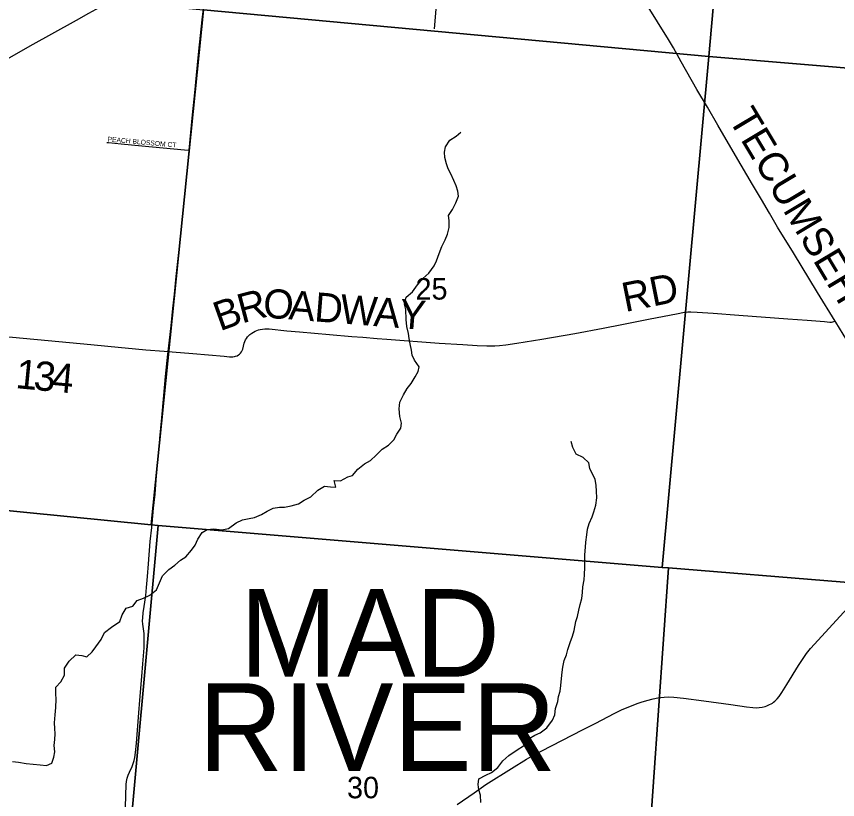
# Model space of a CAD drawing. Extents: x 1410790 to 1770854, y 566777 to 831614.
# Drawn here: x 1568982 to 1577422, y 681991 to 690045 of the extents above; entities that cross this region are included whole.
import ezdxf

# ---------------------------------------------------------------- set-up
doc = ezdxf.new("R2010")
doc.units = 0
for name, color, linetype in [('GM_X_County_Road', 7, 'Continuous'), ('GM_X_County_Road_Text', 7, 'Continuous'), ('GM_X_Minor_River', 7, 'Continuous'), ('GM_X_Section', 7, 'Continuous'), ('GM_X_Section_Text', 7, 'Continuous'), ('GM_X_Township_Road', 7, 'Continuous'), ('GM_X_Township_Road_Text', 7, 'Continuous'), ('GM_X_Township_Subdivision', 7, 'Continuous'), ('GM_X_Township_Subdivision_Text', 7, 'Continuous'), ('GM_X_Township_Text', 7, 'Continuous')]:
    doc.layers.add(name, color=color, linetype=linetype)

msp = doc.modelspace()

# ---------------------------------------------------------------- linework, layer by layer
at = {"layer": 'GM_X_County_Road'}
for points in [[(1577398.1, 686911.4), (1577216.4, 687207), (1576967.8, 687612.6), (1576805.6, 687878.7), (1576722.7, 688020.2), (1576639.7, 688161.8), (1576546.4, 688316.3), (1576371.6, 688613.1), (1576192.3, 688926.4), (1576084.4, 689110.4), (1575976.9, 689294.6), (1575813.4, 689579), (1575734.1, 689722.4), (1575684.6, 689807.6), (1575572.4, 689989.1), (1575458.8, 690169.7), (1575267, 690475.2), (1575143.9, 690669.2), (1575004.5, 690891.5), (1574865.3, 691114), (1574681.8, 691405.4), (1574551.4, 691614.1), (1574475.2, 691736.7)], [(1567625, 688858.7), (1567850, 688998.4), (1567989.6, 689084.7), (1568144.1, 689178.1), (1568299.5, 689269.7), (1568440.6, 689353.3), (1568700.9, 689505.4), (1568790.4, 689555.6), (1569124.2, 689743.2), (1569597.6, 690005), (1569726.3, 690076.7), (1570329, 690412.1), (1570659.2, 690597.4), (1570972.5, 690771), (1570986.3, 690778.7)], [(1578260.2, 684682.8), (1578250.9, 684732.1), (1578247, 684754.5), (1578241.9, 684786), (1578237.6, 684819.2), (1578212.9, 685064), (1578193.9, 685259.9), (1578178.9, 685406.9), (1578167.5, 685488.4), (1578158.3, 685537), (1578145.6, 685584.9), (1578137.2, 685611.7), (1578129.3, 685631.8), (1578116.2, 685662.1), (1578094.1, 685706.4), (1578031.1, 685821.7), (1577976.1, 685922.2), (1577810.9, 686224.3), (1577737.9, 686352.7), (1577687.8, 686437.5), (1577601.8, 686577.3), (1577516.3, 686717.3), (1577405.6, 686899.5), (1577398.1, 686911.4)], [(1573510.7, 681939.8), (1573685.4, 682062.1), (1573807.6, 682145), (1574071.4, 682311), (1574224.8, 682406.1), (1574296, 682447.2), (1574382.7, 682493.8), (1574587.2, 682598.2), (1574805.6, 682711.2), (1574936.9, 682778.8), (1575126.3, 682876.7), (1575200.2, 682912.6), (1575260.5, 682939.1), (1575319.4, 682962.8), (1575360.5, 682978.3), (1575401.5, 682992.4), (1575462, 683009.7), (1575525.6, 683026.5), (1575573.9, 683037.2), (1575606.6, 683042.4), (1575639.6, 683045.4), (1575689.1, 683046.3), (1575738.6, 683043.9), (1575836.6, 683033.7), (1576048.2, 683007.1), (1576324.1, 682968.9), (1576486.5, 682946), (1576551.4, 682938), (1576583.8, 682936), (1576616.1, 682936.8), (1576648, 682941), (1576679.3, 682948.7), (1576694.4, 682954.1), (1576723.8, 682967.5), (1576737.9, 682975.2), (1576751.5, 682983.8), (1576764.5, 682993.2), (1576776.8, 683003.5), (1576799.4, 683026.4), (1576820.1, 683051.4), (1576848.3, 683091.3), (1576901, 683174.2), (1577021.2, 683369.9), (1577074.2, 683453), (1577103.1, 683493.1), (1577145.3, 683543.7), (1577222.2, 683629.2), (1577521.7, 683955.4)]]:
    msp.add_lwpolyline(points, dxfattribs=at)
at = {"layer": 'GM_X_Minor_River'}
for points in [[(1572916.4, 686010.8), (1572921.3, 686079.6), (1572960.3, 686153.3), (1572999.2, 686219), (1573040, 686270.7), (1573080.9, 686340.3), (1573109.7, 686392.1), (1573120.3, 686442.1), (1573073, 686508.8), (1573049.6, 686561.2), (1573042.2, 686611.4), (1573028.9, 686677.7), (1573019.6, 686731.9), (1573012.2, 686784.2), (1572993, 686856.5), (1572987.9, 686926.8), (1572985.2, 687031), (1572969.8, 687085.3), (1572988.7, 687157.3), (1573053.6, 687212.7), (1573104.6, 687286.2), (1573159.6, 687349.7), (1573220.4, 687405.2), (1573275.5, 687478.7), (1573300.2, 687532.5), (1573327.2, 687606.4), (1573354.1, 687678.2), (1573387.1, 687748), (1573411.9, 687805.8), (1573430.8, 687873.8), (1573429.6, 687945.9), (1573422.3, 687998.1), (1573463.1, 688057.8), (1573498.1, 688129.6), (1573527, 688197.4), (1573519.6, 688247.6), (1573500.2, 688303.9), (1573478.8, 688356.3), (1573447.6, 688426.8), (1573418.1, 688477.3), (1573400.7, 688527.6), (1573385.5, 688593.9), (1573380.1, 688648.1), (1573390.8, 688702.1), (1573435.8, 688773.8), (1573500.5, 688815.1), (1573551.1, 688854.6)], [(1568941.6, 682383.2), (1569001.4, 682376.5), (1569083.1, 682363.4), (1569152.8, 682354.6), (1569224.6, 682347.7), (1569290.3, 682340.9), (1569346.5, 682366.2), (1569367.3, 682428), (1569377.9, 682483.8), (1569370.7, 682547.9), (1569377.5, 682609.9), (1569380.2, 682665.9), (1569374.9, 682721.9), (1569371.6, 682780), (1569378.6, 682863.9), (1569385.5, 682937.9), (1569388.6, 683023.9), (1569385.3, 683077.9), (1569386.1, 683147.9), (1569438.7, 683203.3), (1569475.5, 683270.9), (1569474.4, 683342.9), (1569525.2, 683416.3), (1569591.8, 683481.5), (1569653.6, 683472.7), (1569705.3, 683458.1), (1569761.8, 683509.4), (1569798.4, 683563), (1569851.2, 683636.3), (1569888, 683707.9), (1569958.6, 683765.1), (1570043.1, 683824), (1570069.9, 683889.7), (1570108.6, 683959.3), (1570178.7, 683980.4), (1570221.4, 684037.9), (1570287.5, 684063.1), (1570353.8, 684094.3), (1570420.3, 684149.5), (1570451.1, 684221.2), (1570483.9, 684290.8), (1570546.6, 684356), (1570611.1, 684403.2), (1570669.5, 684452.5), (1570721.9, 684487.9), (1570782.6, 684557.2), (1570817.2, 684608.8), (1570847.9, 684670.4), (1570890.6, 684737.9), (1570940.9, 684767.3), (1571010.8, 684774.5), (1571094.5, 684765.4), (1571162.5, 684780.6), (1571239.1, 684837.7), (1571305.3, 684868.9), (1571375.3, 684882), (1571429.4, 684893.4), (1571499.6, 684922.5), (1571557.9, 684955.8), (1571620.1, 684987.1), (1571686.1, 684998.3), (1571738, 684999.6), (1571804, 685010.8), (1571880.1, 685033.9), (1571940.5, 685071.2), (1572006.7, 685104.4), (1572081.4, 685173.5), (1572147.8, 685214.7), (1572211.6, 685207.9), (1572265.4, 685205.3), (1572246.3, 685273.5), (1572314.1, 685268.7), (1572386.5, 685311.8), (1572436.5, 685323.2), (1572491.2, 685388.6), (1572559.7, 685443.8), (1572620, 685477), (1572680.6, 685534.3), (1572741.2, 685595.6), (1572805.6, 685634.8), (1572862.2, 685692.1), (1572892.8, 685749.8), (1572931.5, 685809.3), (1572938.1, 685863.3), (1572923, 685931.5), (1572916.4, 686010.8)], [(1574634.9, 683479.9), (1574649.6, 683535.7), (1574674.4, 683605.4), (1574697.2, 683673.2), (1574713.8, 683729), (1574732.9, 683822.8), (1574747.6, 683874.6), (1574762.3, 683938.5), (1574777, 683998.3), (1574791.8, 684060.1), (1574800.5, 684122.1), (1574803.2, 684180), (1574818.1, 684249.9), (1574820.7, 684305.9), (1574823.6, 684377.8), (1574825.2, 684507.9), (1574830.2, 684587.8), (1574832.8, 684639.8), (1574843.7, 684713.7), (1574852.4, 684771.6), (1574867.2, 684831.5), (1574897.9, 684899.1), (1574916.5, 684950.9), (1574937.3, 685018.7), (1574946.2, 685092.6), (1574943.1, 685162.7), (1574941.8, 685222.7), (1574930.7, 685286.8), (1574903.3, 685337.2), (1574876.1, 685397.5), (1574866.9, 685453.7), (1574805.7, 685510.4), (1574736.3, 685543.3), (1574699.2, 685611.8), (1574684, 685674)], [(1573756, 681960.1), (1573750.9, 682036.2), (1573733.7, 682092.4), (1573726.4, 682146.5), (1573735.1, 682204.4), (1573805.4, 682241.6), (1573865.6, 682270.8), (1573930.1, 682322.1), (1573980.8, 682389.5), (1574041.4, 682444.8), (1574119.8, 682495.8), (1574202.3, 682550.8), (1574253.1, 682620.2), (1574309.4, 682653.6), (1574365.6, 682678.9), (1574432.1, 682730.1), (1574492.9, 682807.4), (1574515.5, 682863.1), (1574524.3, 682927), (1574545.2, 682998.8), (1574551.8, 683050.7), (1574570.4, 683106.5), (1574579.1, 683164.4), (1574584, 683236.4), (1574590.8, 683300.3), (1574597.4, 683354.3), (1574612.2, 683422.1), (1574634.9, 683479.9)]]:
    msp.add_lwpolyline(points, dxfattribs=at)
at = {"layer": 'GM_X_Section'}
for points in [[(1571502.9, 695403.2), (1576570.4, 694950.7), (1576099.9, 689633.4), (1570902.9, 690112)], [(1576570.4, 694950.7), (1581992.1, 694512.5), (1581423.5, 689188.8), (1576099.9, 689633.4)], [(1565558.1, 690607), (1570902.9, 690112), (1570366.9, 684817.2), (1565148.5, 685333.7), (1565032.7, 685345.6)], [(1570902.9, 690112), (1576099.9, 689633.4), (1575620.6, 684378.1), (1570438.7, 684810.1), (1570366.9, 684817.2)], [(1576099.9, 689633.4), (1581423.5, 689188.8), (1580978.3, 683941.3), (1575682.5, 684375.1), (1575620.6, 684378.1)], [(1570366.9, 684817.2), (1570438.7, 684810.1), (1569973.9, 679696.7), (1564673.5, 680210.6), (1565148.5, 685333.7)], [(1570438.7, 684810.1), (1575620.6, 684378.1), (1575682.5, 684375.1), (1575325.2, 679240), (1569973.9, 679696.7)], [(1575682.5, 684375.1), (1580978.3, 683941.3), (1581096.1, 683931.5), (1580713.2, 678818.7), (1575325.2, 679240)]]:
    msp.add_lwpolyline(points, close=True, dxfattribs=at)
at = {"layer": 'GM_X_Township_Road'}
for points in [[(1570757.3, 688669.5), (1570793.1, 689032.3), (1570816.5, 689260.7), (1570831.4, 689440), (1570850.2, 689618), (1570864, 689751.4), (1570872.3, 689847), (1570892.2, 690009.6), (1570915.8, 690205), (1570947.4, 690449), (1570967.8, 690611.6), (1570981.1, 690742.2), (1570986.3, 690778.7)], [(1570540.1, 686598.4), (1570554.5, 686716.9), (1570570.7, 686863.6), (1570590.3, 687042.9), (1570606.4, 687189.5), (1570625.1, 687368.8), (1570660.5, 687710.9), (1570684.1, 687955.8), (1570711.4, 688200.3), (1570726.4, 688347), (1570740.5, 688493.6), (1570753, 688624.2), (1570757.3, 688669.5)], [(1570582.1, 686595), (1570582.2, 686595), (1570794, 686579.1), (1570957.4, 686564.6), (1571115.3, 686550.2), (1571171.5, 686545.9), (1571195.6, 686544.8), (1571207.4, 686545.3), (1571222.4, 686548), (1571234.7, 686550.7), (1571250.8, 686556.1), (1571264.2, 686563.6), (1571275.7, 686571.5), (1571286, 686581.1), (1571295.2, 686594.1), (1571302.8, 686607.8), (1571308.2, 686622.4), (1571323.1, 686686.3), (1571328.5, 686702.2), (1571335.7, 686717.6), (1571344.8, 686731.9), (1571357.4, 686748.3), (1571368.1, 686759.6), (1571381.4, 686772.4), (1571401.3, 686787.4), (1571419.5, 686798.6), (1571436.1, 686807.7), (1571453.2, 686815.2), (1571469.3, 686820.6), (1571486.9, 686824.9), (1571510, 686828.6), (1571535.7, 686830.8), (1571579.6, 686831.5), (1571760.4, 686813.3), (1571890.9, 686800.6), (1572199.9, 686774.3), (1572428.6, 686754.4), (1572542.9, 686745), (1572689.9, 686732.3), (1572787.7, 686724.3), (1573326.2, 686685), (1573570.7, 686670.5), (1573717.9, 686661.8), (1573816, 686658), (1573897.7, 686658.1), (1573946.5, 686660.6), (1574011.5, 686667.2), (1574124.8, 686683.9), (1574383.6, 686726), (1574722.3, 686785.9), (1575012.5, 686839), (1575205.2, 686876.5), (1575494.2, 686934.3), (1575767.7, 686987.6), (1575848.6, 687002), (1575881.4, 687005.7), (1575914.5, 687006.8), (1575980.3, 687004.4), (1576143.9, 686992.6), (1576405.4, 686973.5), (1576911.9, 686934.6), (1577108, 686920), (1577287.8, 686906.8), (1577342.5, 686902), (1577358.6, 686900.9), (1577372.5, 686902.5), (1577384.8, 686906.8), (1577398.1, 686911.4)], [(1568764.5, 686764.5), (1568791.8, 686761.8), (1569307, 686712.4), (1569744.9, 686671.1), (1569920.1, 686654.6), (1570310.9, 686617.2), (1570500, 686601.6), (1570540.1, 686598.4)], [(1570102.3, 681915.9), (1570110.8, 682145.5), (1570113.6, 682178.4), (1570116, 682194.9), (1570119.3, 682211.2), (1570129.4, 682243), (1570142.5, 682273.5), (1570170.5, 682332.7), (1570182.2, 682362.9), (1570191.5, 682393.9), (1570198.6, 682425.6), (1570206.1, 682473.9), (1570215.3, 682571.5), (1570238.3, 682882.2), (1570249, 683012.9), (1570269.2, 683258), (1570279.3, 683388.7), (1570293, 683552), (1570296.1, 683617.2), (1570295.3, 683666), (1570293, 683698.3), (1570286.7, 683746.9), (1570280.6, 683795.9), (1570279.1, 683828.9), (1570279.8, 683861.9), (1570284.1, 683911.2), (1570293.1, 683976.4), (1570311.2, 684089.5), (1570320.3, 684170.7), (1570329.3, 684284.9), (1570338.7, 684415.6), (1570357.9, 684644), (1570371.9, 684790.7), (1570391.9, 684986.5), (1570406.1, 685133.3), (1570418.7, 685280.3), (1570432.8, 685427.3), (1570445.5, 685557.7), (1570457.3, 685704.8), (1570475.6, 685917.3), (1570496.5, 686145.9), (1570514.2, 686342), (1570536.5, 686570.5), (1570540.1, 686598.4)], [(1570540.1, 686598.4), (1570582.1, 686595)]]:
    msp.add_lwpolyline(points, dxfattribs=at)
at = {"layer": 'GM_X_Township_Subdivision'}
for points in [[(1573278, 689916.4), (1573296.2, 690121)], [(1569912.2, 688749.4), (1569928.4, 688748.2), (1570058.2, 688735.8), (1570269.3, 688715.5), (1570707.8, 688674.2), (1570757.3, 688669.5)]]:
    msp.add_lwpolyline(points, dxfattribs=at)

# ---------------------------------------------------------------- texts
at = {"layer": 'GM_X_County_Road_Text'}
msp.add_text('TECUMSEH', height=300, rotation=300.9211, dxfattribs=at).set_placement((1576293.1, 688992.5))
at = {"layer": 'GM_X_Section_Text'}
for s, p in [('25', (1573083.8, 687132.9)), ('30', (1572379.8, 682004.7))]:
    msp.add_text(s, height=221, rotation=0.00001, dxfattribs=at).set_placement(p)
at = {"layer": 'GM_X_Township_Road_Text'}
for s, rotation, p in [('RD', 11.40613, (1575238.5, 687004)), ('R', 14.78598, (1571298.3, 686886.9)), ('O', 356.40231, (1571511.3, 686947.3)), ('A', 355.49289, (1571773.6, 686930.8)), ('B', 19.68165, (1571072.8, 686805.9)), ('D', 355.48563, (1572036.7, 686910.1)), ('W', 355.48651, (1572299.9, 686889.3)), ('A', 355.4881, (1572646.4, 686861.9)), ('Y', 355.48563, (1572909.6, 686841.2)), ('1', 354.48751, (1568965, 686223.7)), ('3', 354.72496, (1569150.3, 686205.9)), ('4', 354.79059, (1569334.7, 686188.8))]:
    msp.add_text(s, height=300, rotation=rotation, dxfattribs=at).set_placement(p)
at = {"layer": 'GM_X_Township_Subdivision_Text'}
msp.add_text('PEACH BLOSSOM CT', height=50, rotation=354.95647, dxfattribs=at).set_placement((1569916.9, 688758.9))
at = {"layer": 'GM_X_Township_Text'}
for s, p in [('MAD', (1571277.8, 683255.3)), ('RIVER', (1570851, 682286.8))]:
    msp.add_text(s, height=900, rotation=0.00001, dxfattribs=at).set_placement(p)

doc.saveas('drawing.dxf')
